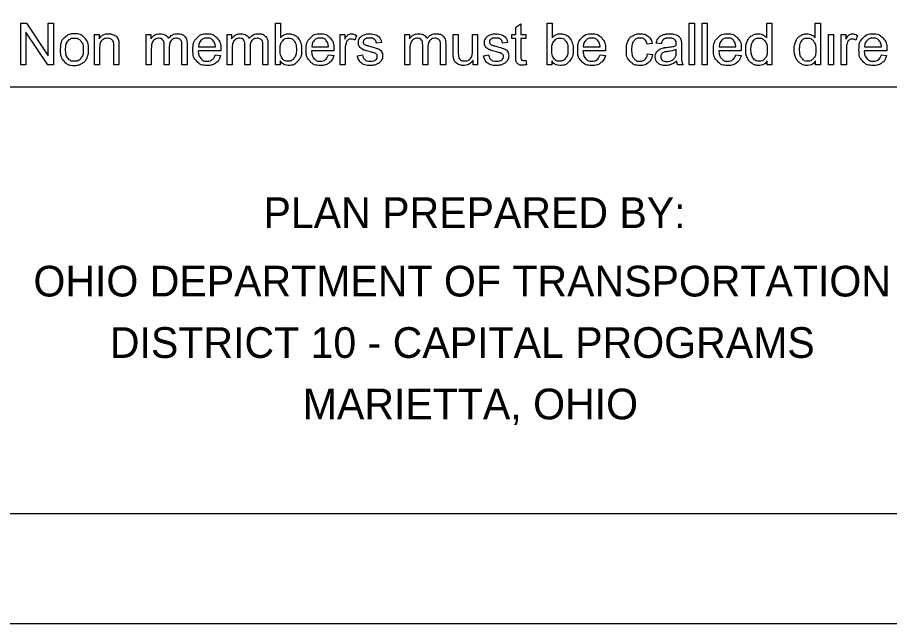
# Model space of a CAD drawing. Extents: x -15 to 405, y -40 to 87.
# Drawn here: x 3.368 to 7.346, y 0 to 2.763 of the extents above; entities that cross this region are included whole.
import ezdxf

# ---------------------------------------------------------------- set-up
doc = ezdxf.new("R2010")
doc.units = 0
for name, color, linetype in [('GM_X_Adjacent_County', 7, 'Continuous'), ('GM_X_County', 7, 'Continuous'), ('GM_X_Section', 7, 'Continuous'), ('GM_X_Township', 7, 'Continuous')]:
    doc.layers.add(name, color=color, linetype=linetype)

msp = doc.modelspace()

# ---------------------------------------------------------------- linework, layer by layer
at = {"layer": 'GM_X_Adjacent_County'}
for points in [[(3.3833, 2.5474), (3.3833, 2.7373), (3.409, 2.7373), (3.5089, 2.5882), (3.5089, 2.7373), (3.533, 2.7373), (3.533, 2.5474), (3.5073, 2.5474), (3.4073, 2.6966), (3.4073, 2.5474), (3.3833, 2.5474)], [(4.5666, 2.5474), (4.5451, 2.5474), (4.5451, 2.7373), (4.5684, 2.7373), (4.5684, 2.6697)], [(5.6406, 2.5877), (5.6406, 2.667), (5.6233, 2.667), (5.6233, 2.6851), (5.6406, 2.6851), (5.6406, 2.7192), (5.6639, 2.7332), (5.6639, 2.6851), (5.6872, 2.6851), (5.6872, 2.667), (5.6639, 2.667), (5.6639, 2.5863)], [(5.8052, 2.5474), (5.7836, 2.5474), (5.7836, 2.7373), (5.8069, 2.7373), (5.8069, 2.6697)], [(6.4322, 2.5474), (6.4322, 2.7373), (6.4555, 2.7373), (6.4555, 2.5474), (6.4322, 2.5474)], [(6.4911, 2.5474), (6.4911, 2.7373), (6.5144, 2.7373), (6.5144, 2.5474), (6.4911, 2.5474)], [(6.7857, 2.6693), (6.7857, 2.7373), (6.809, 2.7373), (6.809, 2.5474), (6.7874, 2.5474)], [(7.0069, 2.6693), (7.0069, 2.7373), (7.0302, 2.7373), (7.0302, 2.5474), (7.0086, 2.5474)], [(3.7197, 2.5474), (3.7197, 2.6851), (3.7407, 2.6851), (3.7407, 2.6655)], [(3.9555, 2.5474), (3.9555, 2.6851), (3.9764, 2.6851), (3.9764, 2.6657)], [(4.3241, 2.5474), (4.3241, 2.6851), (4.345, 2.6851), (4.345, 2.6657)], [(4.84, 2.5474), (4.84, 2.6851), (4.861, 2.6851), (4.861, 2.6642)], [(4.9147, 2.6807), (4.9065, 2.6591)], [(5.135, 2.5474), (5.135, 2.6851), (5.1558, 2.6851), (5.1558, 2.6657)], [(5.3555, 2.5998), (5.3555, 2.6851), (5.3788, 2.6851), (5.3788, 2.6088)], [(5.4437, 2.6114), (5.4437, 2.6851), (5.467, 2.6851), (5.467, 2.5474), (5.4461, 2.5474)], [(7.067, 2.5474), (7.067, 2.6851), (7.0903, 2.6851), (7.0903, 2.5474), (7.067, 2.5474)], [(7.1255, 2.5474), (7.1255, 2.6851), (7.1465, 2.6851), (7.1465, 2.6642)], [(7.2002, 2.6807), (7.192, 2.6591)], [(3.8315, 2.632), (3.8315, 2.5474), (3.8082, 2.5474), (3.8082, 2.6311)], [(4.0606, 2.6273), (4.0606, 2.5474), (4.0373, 2.5474), (4.0373, 2.6368)], [(4.1421, 2.6419), (4.1421, 2.5474), (4.1188, 2.5474), (4.1188, 2.634)], [(4.1941, 2.6293), (4.271, 2.6293)], [(4.4292, 2.6273), (4.4292, 2.5474), (4.4059, 2.5474), (4.4059, 2.6368)], [(4.5107, 2.6419), (4.5107, 2.5474), (4.4874, 2.5474), (4.4874, 2.634)], [(4.7103, 2.6293), (4.7871, 2.6293)], [(5.0285, 2.6495), (5.0056, 2.6464)], [(5.2401, 2.6273), (5.2401, 2.5474), (5.2168, 2.5474), (5.2168, 2.6368)], [(5.3216, 2.6419), (5.3216, 2.5474), (5.2983, 2.5474), (5.2983, 2.634)], [(5.6035, 2.6495), (5.5806, 2.6464)], [(5.9488, 2.6293), (6.0256, 2.6293)], [(6.2631, 2.6445), (6.2403, 2.6411)], [(6.3042, 2.6427), (6.2813, 2.6457)], [(6.3965, 2.6362), (6.3965, 2.6051)], [(6.5681, 2.6293), (6.645, 2.6293)], [(7.2316, 2.6293), (7.3085, 2.6293)], [(3.743, 2.6225), (3.743, 2.5474), (3.7197, 2.5474)], [(3.9788, 2.6188), (3.9788, 2.5474), (3.9555, 2.5474)], [(4.2955, 2.6102), (4.1928, 2.6102)], [(4.2708, 2.5918), (4.2948, 2.5888)], [(4.3474, 2.6188), (4.3474, 2.5474), (4.3241, 2.5474)], [(4.8116, 2.6102), (4.7089, 2.6102)], [(4.7869, 2.5918), (4.811, 2.5888)], [(4.8633, 2.6195), (4.8633, 2.5474), (4.84, 2.5474)], [(4.9192, 2.5885), (4.9422, 2.5921)], [(5.1583, 2.6188), (5.1583, 2.5474), (5.135, 2.5474)], [(5.4942, 2.5885), (5.5172, 2.5921)], [(6.0501, 2.6102), (5.9475, 2.6102)], [(6.0254, 2.5918), (6.0495, 2.5888)], [(6.2424, 2.5978), (6.2652, 2.5947)], [(6.373, 2.6079), (6.3731, 2.6165)], [(6.6695, 2.6102), (6.5668, 2.6102)], [(6.6447, 2.5918), (6.6688, 2.5888)], [(7.1488, 2.6195), (7.1488, 2.5474), (7.1255, 2.5474)], [(7.3329, 2.6102), (7.2303, 2.6102)], [(7.3082, 2.5918), (7.3323, 2.5888)], [(4.5666, 2.5646), (4.5666, 2.5474)], [(5.4461, 2.5474), (5.4461, 2.5677)], [(5.6872, 2.5682), (5.6905, 2.5476)], [(5.8052, 2.5646), (5.8052, 2.5474)], [(6.4039, 2.5474), (6.3796, 2.5474)], [(6.7874, 2.5474), (6.7874, 2.5648)], [(7.0086, 2.5474), (7.0086, 2.5648)]]:
    msp.add_lwpolyline(points, dxfattribs=at)
for points, degree in [([(3.5635, 2.6162), (3.5635, 2.6544), (3.5848, 2.6728), (3.6025, 2.6881), (3.628, 2.6881), (3.6564, 2.6881), (3.6744, 2.6695), (3.6924, 2.6509), (3.6924, 2.6182), (3.6924, 2.5916), (3.6844, 2.5764), (3.6764, 2.5612), (3.6612, 2.5528), (3.646, 2.5444), (3.628, 2.5444), (3.5991, 2.5444), (3.5813, 2.5629), (3.5635, 2.5814), (3.5635, 2.6162)], 3), ([(3.5876, 2.6162), (3.5876, 2.5898), (3.5991, 2.5766), (3.6106, 2.5635), (3.628, 2.5635), (3.6453, 2.5635), (3.6568, 2.5767), (3.6683, 2.5899), (3.6683, 2.617), (3.6683, 2.6425), (3.6568, 2.6557), (3.6452, 2.6689), (3.628, 2.6689), (3.6106, 2.6689), (3.5991, 2.6558), (3.5876, 2.6427), (3.5876, 2.6162)], 3), ([(3.7407, 2.6655), (3.7559, 2.6881), (3.7845, 2.6881), (3.7969, 2.6881), (3.8073, 2.6836), (3.8178, 2.6792), (3.8229, 2.6719), (3.8281, 2.6647), (3.8302, 2.6547), (3.8315, 2.6482), (3.8315, 2.632)], 3), ([(3.8082, 2.6311), (3.8082, 2.6453), (3.8055, 2.6524), (3.8027, 2.6594), (3.7958, 2.6636), (3.7889, 2.6679), (3.7796, 2.6679), (3.7647, 2.6679), (3.7539, 2.6584), (3.743, 2.6489), (3.743, 2.6225)], 3), ([(3.9764, 2.6657), (3.9829, 2.6758), (3.9936, 2.682), (4.0044, 2.6881), (4.0181, 2.6881), (4.0334, 2.6881), (4.0432, 2.6818), (4.053, 2.6754), (4.057, 2.664), (4.0734, 2.6881), (4.0996, 2.6881), (4.1201, 2.6881), (4.1311, 2.6768), (4.1421, 2.6654), (4.1421, 2.6419)], 3), ([(4.0373, 2.6368), (4.0373, 2.6523), (4.0316, 2.6601), (4.0259, 2.6679), (4.013, 2.6679), (4.0031, 2.6679), (3.9947, 2.6627), (3.9864, 2.6575), (3.9826, 2.6475), (3.9788, 2.6375), (3.9788, 2.6188)], 3), ([(4.1188, 2.634), (4.1188, 2.648), (4.1166, 2.6542), (4.1143, 2.6603), (4.1083, 2.6641), (4.1024, 2.6679), (4.0943, 2.6679), (4.0798, 2.6679), (4.0702, 2.6582), (4.0606, 2.6486), (4.0606, 2.6273)], 3), ([(4.2948, 2.5888), (4.2891, 2.5677), (4.2737, 2.556), (4.2583, 2.5444), (4.2344, 2.5444), (4.2042, 2.5444), (4.1865, 2.5629), (4.1688, 2.5815), (4.1688, 2.6151), (4.1688, 2.6498), (4.1867, 2.669), (4.2046, 2.6881), (4.2331, 2.6881), (4.2607, 2.6881), (4.2781, 2.6693), (4.2956, 2.6505), (4.2956, 2.6165), (4.2956, 2.6144), (4.2955, 2.6102)], 3), ([(4.271, 2.6293), (4.2695, 2.6468), (4.2622, 2.6555), (4.2511, 2.669), (4.2333, 2.669), (4.2172, 2.669), (4.2063, 2.6582), (4.1953, 2.6474), (4.1941, 2.6293)], 3), ([(4.345, 2.6657), (4.3515, 2.6758), (4.3622, 2.682), (4.373, 2.6881), (4.3867, 2.6881), (4.402, 2.6881), (4.4118, 2.6818), (4.4216, 2.6754), (4.4256, 2.664), (4.442, 2.6881), (4.4682, 2.6881), (4.4887, 2.6881), (4.4997, 2.6768), (4.5107, 2.6654), (4.5107, 2.6419)], 3), ([(4.4059, 2.6368), (4.4059, 2.6523), (4.4002, 2.6601), (4.3945, 2.6679), (4.3815, 2.6679), (4.3717, 2.6679), (4.3633, 2.6627), (4.355, 2.6575), (4.3512, 2.6475), (4.3474, 2.6375), (4.3474, 2.6188)], 3), ([(4.4874, 2.634), (4.4874, 2.648), (4.4852, 2.6542), (4.4829, 2.6603), (4.4769, 2.6641), (4.471, 2.6679), (4.4629, 2.6679), (4.4484, 2.6679), (4.4388, 2.6582), (4.4292, 2.6486), (4.4292, 2.6273)], 3), ([(4.5663, 2.6173), (4.5663, 2.5925), (4.5731, 2.5815), (4.5841, 2.5635), (4.6028, 2.5635), (4.6181, 2.5635), (4.6292, 2.5768), (4.6403, 2.5901), (4.6403, 2.6164), (4.6403, 2.6433), (4.6297, 2.6562), (4.619, 2.669), (4.6039, 2.669), (4.5886, 2.669), (4.5775, 2.6557), (4.5663, 2.6424), (4.5663, 2.6173)], 3), ([(4.5684, 2.6697), (4.5831, 2.6881), (4.6061, 2.6881), (4.6188, 2.6881), (4.6301, 2.683), (4.6414, 2.6779), (4.6488, 2.6686), (4.6561, 2.6594), (4.6602, 2.6463), (4.6644, 2.6332), (4.6644, 2.6183), (4.6644, 2.583), (4.6469, 2.5637), (4.6294, 2.5444), (4.6049, 2.5444), (4.5805, 2.5444), (4.5666, 2.5646)], 3), ([(4.811, 2.5888), (4.8053, 2.5677), (4.7898, 2.556), (4.7744, 2.5444), (4.7505, 2.5444), (4.7203, 2.5444), (4.7026, 2.5629), (4.6849, 2.5815), (4.6849, 2.6151), (4.6849, 2.6498), (4.7028, 2.669), (4.7207, 2.6881), (4.7492, 2.6881), (4.7768, 2.6881), (4.7942, 2.6693), (4.8117, 2.6505), (4.8117, 2.6165), (4.8117, 2.6144), (4.8116, 2.6102)], 3), ([(4.7871, 2.6293), (4.7856, 2.6468), (4.7783, 2.6555), (4.7672, 2.669), (4.7494, 2.669), (4.7333, 2.669), (4.7224, 2.6582), (4.7114, 2.6474), (4.7103, 2.6293)], 3), ([(4.861, 2.6642), (4.869, 2.6788), (4.8758, 2.6835), (4.8826, 2.6881), (4.8907, 2.6881), (4.9025, 2.6881), (4.9147, 2.6807)], 3), ([(5.0056, 2.6464), (5.004, 2.6571), (4.9966, 2.663), (4.9891, 2.669), (4.9755, 2.669), (4.9594, 2.669), (4.9525, 2.6637), (4.9457, 2.6584), (4.9457, 2.6512), (4.9457, 2.6467), (4.9485, 2.6431), (4.9514, 2.6393), (4.9575, 2.6368), (4.961, 2.6355), (4.9781, 2.6308), (5.0029, 2.6242), (5.0127, 2.62), (5.0225, 2.6158), (5.0281, 2.6078), (5.0337, 2.5998), (5.0337, 2.5879), (5.0337, 2.5762), (5.0269, 2.5659), (5.02, 2.5556), (5.0072, 2.55), (4.9943, 2.5444), (4.9781, 2.5444), (4.9512, 2.5444), (4.9371, 2.5555), (4.9231, 2.5666), (4.9192, 2.5885)], 3), ([(4.9422, 2.5921), (4.9441, 2.5783), (4.953, 2.5709), (4.9619, 2.5635), (4.9779, 2.5635), (4.994, 2.5635), (5.0018, 2.57), (5.0096, 2.5766), (5.0096, 2.5854), (5.0096, 2.5933), (5.0027, 2.5979), (4.9979, 2.601), (4.9789, 2.6058), (4.9532, 2.6123), (4.9432, 2.617), (4.9333, 2.6217), (4.9282, 2.6301), (4.9231, 2.6384), (4.9231, 2.6485), (4.9231, 2.6577), (4.9273, 2.6655), (4.9315, 2.6734), (4.9388, 2.6785), (4.9442, 2.6826), (4.9536, 2.6853), (4.963, 2.6881), (4.9738, 2.6881), (4.99, 2.6881), (5.0023, 2.6834), (5.0146, 2.6788), (5.0204, 2.6708), (5.0263, 2.6628), (5.0285, 2.6495)], 3), ([(5.1558, 2.6657), (5.1623, 2.6758), (5.1731, 2.682), (5.1838, 2.6881), (5.1976, 2.6881), (5.2129, 2.6881), (5.2227, 2.6818), (5.2324, 2.6754), (5.2365, 2.664), (5.2528, 2.6881), (5.279, 2.6881), (5.2995, 2.6881), (5.3106, 2.6768), (5.3216, 2.6654), (5.3216, 2.6419)], 3), ([(5.2168, 2.6368), (5.2168, 2.6523), (5.2111, 2.6601), (5.2054, 2.6679), (5.1924, 2.6679), (5.1825, 2.6679), (5.1742, 2.6627), (5.1658, 2.6575), (5.1621, 2.6475), (5.1583, 2.6375), (5.1583, 2.6188)], 3), ([(5.2983, 2.634), (5.2983, 2.648), (5.296, 2.6542), (5.2938, 2.6603), (5.2878, 2.6641), (5.2818, 2.6679), (5.2738, 2.6679), (5.2593, 2.6679), (5.2497, 2.6582), (5.2401, 2.6486), (5.2401, 2.6273)], 3), ([(5.5806, 2.6464), (5.5791, 2.6571), (5.5716, 2.663), (5.5641, 2.669), (5.5505, 2.669), (5.5344, 2.669), (5.5276, 2.6637), (5.5207, 2.6584), (5.5207, 2.6512), (5.5207, 2.6467), (5.5235, 2.6431), (5.5264, 2.6393), (5.5325, 2.6368), (5.536, 2.6355), (5.5531, 2.6308), (5.5779, 2.6242), (5.5877, 2.62), (5.5975, 2.6158), (5.6031, 2.6078), (5.6087, 2.5998), (5.6087, 2.5879), (5.6087, 2.5762), (5.6019, 2.5659), (5.5951, 2.5556), (5.5822, 2.55), (5.5694, 2.5444), (5.5531, 2.5444), (5.5263, 2.5444), (5.5122, 2.5555), (5.4981, 2.5666), (5.4942, 2.5885)], 3), ([(5.5172, 2.5921), (5.5192, 2.5783), (5.5281, 2.5709), (5.537, 2.5635), (5.553, 2.5635), (5.5691, 2.5635), (5.5769, 2.57), (5.5847, 2.5766), (5.5847, 2.5854), (5.5847, 2.5933), (5.5778, 2.5979), (5.573, 2.601), (5.5539, 2.6058), (5.5282, 2.6123), (5.5183, 2.617), (5.5083, 2.6217), (5.5032, 2.6301), (5.4981, 2.6384), (5.4981, 2.6485), (5.4981, 2.6577), (5.5023, 2.6655), (5.5065, 2.6734), (5.5138, 2.6785), (5.5193, 2.6826), (5.5287, 2.6853), (5.5381, 2.6881), (5.5488, 2.6881), (5.5651, 2.6881), (5.5773, 2.6834), (5.5896, 2.6788), (5.5954, 2.6708), (5.6013, 2.6628), (5.6035, 2.6495)], 3), ([(5.8049, 2.6173), (5.8049, 2.5925), (5.8116, 2.5815), (5.8226, 2.5635), (5.8413, 2.5635), (5.8566, 2.5635), (5.8677, 2.5768), (5.8788, 2.5901), (5.8788, 2.6164), (5.8788, 2.6433), (5.8682, 2.6562), (5.8575, 2.669), (5.8424, 2.669), (5.8271, 2.669), (5.816, 2.6557), (5.8049, 2.6424), (5.8049, 2.6173)], 3), ([(5.8069, 2.6697), (5.8217, 2.6881), (5.8446, 2.6881), (5.8573, 2.6881), (5.8686, 2.683), (5.8799, 2.6779), (5.8873, 2.6686), (5.8946, 2.6594), (5.8987, 2.6463), (5.9029, 2.6332), (5.9029, 2.6183), (5.9029, 2.583), (5.8854, 2.5637), (5.8679, 2.5444), (5.8434, 2.5444), (5.819, 2.5444), (5.8052, 2.5646)], 3), ([(6.0495, 2.5888), (6.0438, 2.5677), (6.0284, 2.556), (6.0129, 2.5444), (5.989, 2.5444), (5.9588, 2.5444), (5.9411, 2.5629), (5.9234, 2.5815), (5.9234, 2.6151), (5.9234, 2.6498), (5.9413, 2.669), (5.9592, 2.6881), (5.9877, 2.6881), (6.0153, 2.6881), (6.0328, 2.6693), (6.0503, 2.6505), (6.0503, 2.6165), (6.0503, 2.6144), (6.0501, 2.6102)], 3), ([(6.0256, 2.6293), (6.0241, 2.6468), (6.0168, 2.6555), (6.0057, 2.669), (5.9879, 2.669), (5.9718, 2.669), (5.9609, 2.6582), (5.9499, 2.6474), (5.9488, 2.6293)], 3), ([(6.2652, 2.5947), (6.2615, 2.5711), (6.246, 2.5577), (6.2305, 2.5444), (6.208, 2.5444), (6.1797, 2.5444), (6.1625, 2.5628), (6.1454, 2.5813), (6.1454, 2.6157), (6.1454, 2.638), (6.1528, 2.6547), (6.1601, 2.6714), (6.1752, 2.6798), (6.1903, 2.6881), (6.2081, 2.6881), (6.2305, 2.6881), (6.2448, 2.6768), (6.2591, 2.6654), (6.2631, 2.6445)], 3), ([(6.2403, 2.6411), (6.2371, 2.655), (6.2289, 2.662), (6.2207, 2.669), (6.209, 2.669), (6.1914, 2.669), (6.1804, 2.6564), (6.1694, 2.6437), (6.1694, 2.6164), (6.1694, 2.5886), (6.18, 2.576), (6.1907, 2.5635), (6.2078, 2.5635), (6.2215, 2.5635), (6.2307, 2.5719), (6.2399, 2.5803), (6.2424, 2.5978)], 3), ([(6.375, 2.5643), (6.362, 2.5534), (6.35, 2.5489), (6.338, 2.5444), (6.3243, 2.5444), (6.3016, 2.5444), (6.2894, 2.5554), (6.2773, 2.5665), (6.2773, 2.5837), (6.2773, 2.5938), (6.2819, 2.6021), (6.2865, 2.6105), (6.2939, 2.6155), (6.3013, 2.6206), (6.3107, 2.6232), (6.3175, 2.625), (6.3314, 2.6267), (6.3596, 2.63), (6.373, 2.6347), (6.3731, 2.6395), (6.3731, 2.6408), (6.3731, 2.6551), (6.3665, 2.6609), (6.3576, 2.6689), (6.34, 2.6689), (6.3236, 2.6689), (6.3158, 2.6631), (6.3079, 2.6573), (6.3042, 2.6427)], 3), ([(6.2813, 2.6457), (6.2844, 2.6604), (6.2915, 2.6694), (6.2987, 2.6784), (6.3121, 2.6833), (6.3256, 2.6881), (6.3433, 2.6881), (6.3609, 2.6881), (6.3719, 2.684), (6.383, 2.6798), (6.3881, 2.6735), (6.3933, 2.6672), (6.3954, 2.6577), (6.3965, 2.6517), (6.3965, 2.6362)], 3), ([(6.6688, 2.5888), (6.6631, 2.5677), (6.6477, 2.556), (6.6323, 2.5444), (6.6083, 2.5444), (6.5781, 2.5444), (6.5604, 2.5629), (6.5428, 2.5815), (6.5428, 2.6151), (6.5428, 2.6498), (6.5606, 2.669), (6.5785, 2.6881), (6.607, 2.6881), (6.6346, 2.6881), (6.6521, 2.6693), (6.6696, 2.6505), (6.6696, 2.6165), (6.6696, 2.6144), (6.6695, 2.6102)], 3), ([(6.645, 2.6293), (6.6434, 2.6468), (6.6362, 2.6555), (6.625, 2.669), (6.6073, 2.669), (6.5912, 2.669), (6.5802, 2.6582), (6.5693, 2.6474), (6.5681, 2.6293)], 3), ([(6.7874, 2.5648), (6.7743, 2.5444), (6.7489, 2.5444), (6.7325, 2.5444), (6.7187, 2.5534), (6.7049, 2.5625), (6.6973, 2.5787), (6.6897, 2.595), (6.6897, 2.6161), (6.6897, 2.6367), (6.6966, 2.6535), (6.7034, 2.6702), (6.7171, 2.6792), (6.7308, 2.6881), (6.7478, 2.6881), (6.7602, 2.6881), (6.7699, 2.6829), (6.7796, 2.6777), (6.7857, 2.6693)], 3), ([(6.7137, 2.6161), (6.7137, 2.5897), (6.7249, 2.5766), (6.736, 2.5635), (6.7512, 2.5635), (6.7665, 2.5635), (6.7772, 2.576), (6.7879, 2.5885), (6.7879, 2.6142), (6.7879, 2.6424), (6.777, 2.6556), (6.7661, 2.6689), (6.7502, 2.6689), (6.7346, 2.6689), (6.7242, 2.6562), (6.7137, 2.6435), (6.7137, 2.6161)], 3), ([(7.0086, 2.5648), (6.9955, 2.5444), (6.9701, 2.5444), (6.9537, 2.5444), (6.9399, 2.5534), (6.9261, 2.5625), (6.9185, 2.5787), (6.9109, 2.595), (6.9109, 2.6161), (6.9109, 2.6367), (6.9178, 2.6535), (6.9246, 2.6702), (6.9383, 2.6792), (6.9521, 2.6881), (6.969, 2.6881), (6.9814, 2.6881), (6.9911, 2.6829), (7.0008, 2.6777), (7.0069, 2.6693)], 3), ([(6.935, 2.6161), (6.935, 2.5897), (6.9461, 2.5766), (6.9572, 2.5635), (6.9724, 2.5635), (6.9877, 2.5635), (6.9984, 2.576), (7.0091, 2.5885), (7.0091, 2.6142), (7.0091, 2.6424), (6.9982, 2.6556), (6.9873, 2.6689), (6.9714, 2.6689), (6.9558, 2.6689), (6.9454, 2.6562), (6.935, 2.6435), (6.935, 2.6161)], 3), ([(7.1465, 2.6642), (7.1545, 2.6788), (7.1613, 2.6835), (7.1681, 2.6881), (7.1762, 2.6881), (7.188, 2.6881), (7.2002, 2.6807)], 3), ([(7.3323, 2.5888), (7.3266, 2.5677), (7.3112, 2.556), (7.2958, 2.5444), (7.2718, 2.5444), (7.2416, 2.5444), (7.2239, 2.5629), (7.2063, 2.5815), (7.2063, 2.6151), (7.2063, 2.6498), (7.2241, 2.669), (7.242, 2.6881), (7.2705, 2.6881), (7.2981, 2.6881), (7.3156, 2.6693), (7.3331, 2.6505), (7.3331, 2.6165), (7.3331, 2.6144), (7.3329, 2.6102)], 3), ([(7.3085, 2.6293), (7.3069, 2.6468), (7.2996, 2.6555), (7.2885, 2.669), (7.2707, 2.669), (7.2547, 2.669), (7.2437, 2.6582), (7.2328, 2.6474), (7.2316, 2.6293)], 3), ([(4.9065, 2.6591), (4.898, 2.6641), (4.8895, 2.6641), (4.8819, 2.6641), (4.8758, 2.6595), (4.8697, 2.6549), (4.8672, 2.6467), (4.8633, 2.6343), (4.8633, 2.6195)], 3), ([(7.192, 2.6591), (7.1835, 2.6641), (7.175, 2.6641), (7.1674, 2.6641), (7.1613, 2.6595), (7.1553, 2.6549), (7.1527, 2.6467), (7.1488, 2.6343), (7.1488, 2.6195)], 3), ([(4.1928, 2.6102), (4.1941, 2.5876), (4.2057, 2.5755), (4.2172, 2.5635), (4.2345, 2.5635), (4.2473, 2.5635), (4.2564, 2.5702), (4.2654, 2.577), (4.2708, 2.5918)], 3), ([(4.7089, 2.6102), (4.7102, 2.5876), (4.7218, 2.5755), (4.7333, 2.5635), (4.7506, 2.5635), (4.7634, 2.5635), (4.7725, 2.5702), (4.7816, 2.577), (4.7869, 2.5918)], 3), ([(5.4461, 2.5677), (5.4301, 2.5444), (5.4025, 2.5444), (5.3903, 2.5444), (5.3798, 2.549), (5.3692, 2.5537), (5.3641, 2.5608), (5.359, 2.5678), (5.3569, 2.5781), (5.3555, 2.5849), (5.3555, 2.5998)], 3), ([(5.3788, 2.6088), (5.3788, 2.5905), (5.3802, 2.5842), (5.3824, 2.575), (5.3896, 2.5697), (5.3967, 2.5645), (5.4072, 2.5645), (5.4176, 2.5645), (5.4268, 2.5699), (5.436, 2.5752), (5.4398, 2.5845), (5.4437, 2.5938), (5.4437, 2.6114)], 3), ([(5.6905, 2.5476), (5.6807, 2.5455), (5.6729, 2.5455), (5.6602, 2.5455), (5.6532, 2.5495), (5.6462, 2.5536), (5.6434, 2.5601), (5.6406, 2.5667), (5.6406, 2.5877)], 3), ([(5.6639, 2.5863), (5.6639, 2.5763), (5.6651, 2.5735), (5.6663, 2.5706), (5.6691, 2.5689), (5.6718, 2.5672), (5.677, 2.5672), (5.6809, 2.5672), (5.6872, 2.5682)], 3), ([(5.9475, 2.6102), (5.9488, 2.5876), (5.9603, 2.5755), (5.9718, 2.5635), (5.9891, 2.5635), (6.0019, 2.5635), (6.011, 2.5702), (6.0201, 2.577), (6.0254, 2.5918)], 3), ([(6.3731, 2.6165), (6.3604, 2.6113), (6.335, 2.6077), (6.3206, 2.6056), (6.3146, 2.603), (6.3086, 2.6004), (6.3054, 2.5954), (6.3022, 2.5904), (6.3022, 2.5844), (6.3022, 2.575), (6.3092, 2.5688), (6.3163, 2.5626), (6.3299, 2.5626), (6.3433, 2.5626), (6.3538, 2.5685), (6.3643, 2.5744), (6.3692, 2.5846), (6.373, 2.5925), (6.373, 2.6079)], 3), ([(6.3965, 2.6051), (6.3965, 2.5726), (6.398, 2.5639), (6.3995, 2.5553), (6.4039, 2.5474)], 3), ([(6.5668, 2.6102), (6.5681, 2.5876), (6.5796, 2.5755), (6.5912, 2.5635), (6.6084, 2.5635), (6.6212, 2.5635), (6.6303, 2.5702), (6.6394, 2.577), (6.6447, 2.5918)], 3), ([(7.2303, 2.6102), (7.2316, 2.5876), (7.2431, 2.5755), (7.2547, 2.5635), (7.2719, 2.5635), (7.2847, 2.5635), (7.2938, 2.5702), (7.3029, 2.577), (7.3082, 2.5918)], 3), ([(6.3796, 2.5474), (6.376, 2.5546), (6.375, 2.5643)], 2)]:
    msp.add_open_spline(points, degree=degree, dxfattribs=at)
at = {"layer": 'GM_X_County'}
msp.add_lwpolyline([(1.4934, 21.5), (33.4934, 21.5), (33.4934, 0.5), (1.4934, 0.5)], close=True, dxfattribs=at)
at = {"layer": 'GM_X_Section'}
msp.add_lwpolyline([(-0.0066, 0), (33.9934, 0), (33.9934, 22), (-0.0066, 22)], close=True, dxfattribs=at)
at = {"layer": 'GM_X_Township'}
msp.add_line((8.1759, 2.4448), (2.7997, 2.4448), dxfattribs=at)

# ---------------------------------------------------------------- texts
for s, p in [('PLAN PREPARED BY:', (4.4906, 1.803)), ('OHIO DEPARTMENT OF TRANSPORTATION', (3.4413, 1.491)), ('DISTRICT 10 - CAPITAL PROGRAMS', (3.79, 1.211)), ('MARIETTA, OHIO', (4.6696, 0.931))]:
    msp.add_text(s, height=0.14, dxfattribs=at).set_placement(p)

doc.saveas('drawing.dxf')
